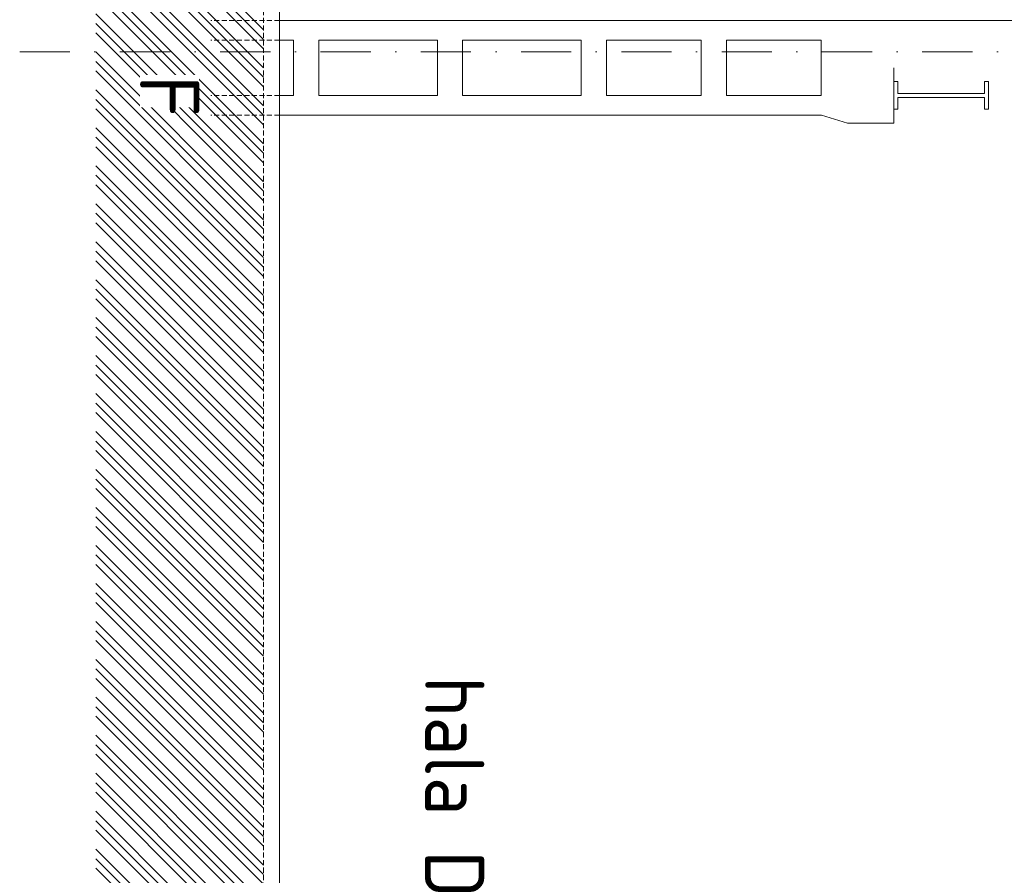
# Model space of a CAD drawing. Header units: millimetres. Extents: x -916886 to 3713765, y -2985421 to 1675785.
# Tile 60 of 656: x -60120 to -47650, y 70872 to 81709. Entities that reach past the tile are written whole.
import ezdxf

# ---------------------------------------------------------------- set-up
doc = ezdxf.new("R2010")
doc.units = ezdxf.units.MM
for name, pattern in [('CENTERX2', [101.6, 63.5, -12.7, 12.7, -12.7]), ('DASHDOT', [25.4, 12.7, -6.35, 0, -6.35]), ('HIDDEN', [9.525, 6.35, -3.175])]:
    doc.linetypes.add(name, pattern=pattern)
for name, color, linetype, lineweight in [('A99_N_txt-popis-200', 240, 'Continuous', 5), ('A99_S_kce-pohl', 7, 'Continuous', 5), ('A99_S_kce-rez-sil', 7, 'Continuous', 15), ('A99_S_osy', 1, 'CENTERX2', 5), ('A99_S_sraf', 252, 'Continuous', 9)]:
    doc.layers.add(name, color=color, linetype=linetype, lineweight=lineweight)
doc.styles.add('ad_popis 100', font='isocpeur.ttf', dxfattribs={"height": 200})

msp = doc.modelspace()

# ---------------------------------------------------------------- hatches: boundary and pattern name
at = {"layer": 'A99_S_sraf', "linetype": 'Continuous', "lineweight": 0}
h = msp.add_hatch(dxfattribs=at)
h.set_pattern_fill('ZEM_PUVODNI', color=256, scale=85, angle=180)
h.set_pattern_definition([(315, (-51170, 162750), (240.4163, 240.4163), []), (315, (-51170, 162629.8), (240.4163, 240.4163), []), (315, (-51170, 162509.6), (240.4163, 240.4163), [])])
h.paths.add_polyline_path([(-57030, 124118.5), (-59155, 124118.5), (-59155, 57967.5), (-57030, 57967.5), (-57030, 99475), (-57030, 100275)])

# ---------------------------------------------------------------- linework, layer by layer
at = {"layer": 'A99_S_kce-pohl'}
for points in [[(-56650, 81450), (-56650, 80750), (-56830, 80750), (-56830, 81450)], [(-54830, 81450), (-54830, 80750), (-56330, 80750), (-56330, 81450)], [(-53010, 81450), (-53010, 80750), (-54510, 80750), (-54510, 81450)], [(-51490, 81450), (-51490, 80750), (-52690, 80750), (-52690, 81450)], [(-49970, 81450), (-49970, 80750), (-51170, 80750), (-51170, 81450)]]:
    msp.add_lwpolyline(points, close=True, dxfattribs=at)
msp.add_lwpolyline([(-49050, 81100), (-49050, 80400), (-49635, 80400), (-49965, 80500), (-56830, 80500)], dxfattribs=at)
at = {"layer": 'A99_S_kce-rez-sil', "color": 7, "linetype": 'HIDDEN', "lineweight": 5, "ltscale": 10}
msp.add_line((-57030, 124118.5), (-57030, 57967.5), dxfattribs=at)
at = {"layer": 'A99_S_kce-rez-sil', "color": 7, "linetype": 'Continuous', "lineweight": 15}
msp.add_line((-56830, 124118.5), (-56830, 57960), dxfattribs=at)
at = {"layer": 'A99_S_kce-rez-sil', "lineweight": 13}
msp.add_line((-56830, 81700), (-43545, 81700), dxfattribs=at)
at = {"layer": 'A99_S_kce-rez-sil'}
for p, q in [((-49050, 80925), (-49050, 80575)), ((-49050, 80925), (-49000, 80925)), ((-49000, 80925), (-49000, 80775)), ((-47850, 80925), (-47900, 80925)), ((-47900, 80925), (-47900, 80775)), ((-47850, 80925), (-47850, 80575)), ((-47900, 80775), (-49000, 80775)), ((-47900, 80725), (-49000, 80725)), ((-49000, 80575), (-49000, 80725)), ((-47900, 80575), (-47900, 80725)), ((-49050, 80575), (-49000, 80575)), ((-47850, 80575), (-47900, 80575))]:
    msp.add_line(p, q, dxfattribs=at)
at = {"layer": 'A99_S_kce-rez-sil', "color": 7, "linetype": 'HIDDEN', "lineweight": 5, "ltscale": 10}
for points in [[(-56830, 81700), (-57700, 81700)], [(-56830, 81450), (-57700, 81450)], [(-56830, 80750), (-57700, 80750)], [(-56830, 80500), (-57700, 80500)]]:
    msp.add_lwpolyline(points, dxfattribs=at)
at = {"layer": 'A99_S_osy', "linetype": 'DASHDOT', "lineweight": 5, "ltscale": 50}
msp.add_lwpolyline([(-60119.8, 81300), (-40099.8, 81300)], dxfattribs=at)

# ---------------------------------------------------------------- texts
at = {"layer": 'A99_N_txt-popis-200', "color": 7, "lineweight": 0, "insert": (-54236.1, 73400), "char_height": 750, "width": 2901.888, "attachment_point": 1, "rotation": 270, "style": 'ad_popis 100', "bg_fill": 3, "box_fill_scale": 1, "bg_fill_color": 256, "bg_fill_transparency": 0}
msp.add_mtext('hala D', dxfattribs=at)

# ---------------------------------------------------------------- next in the draw order: texts
at = {"layer": 'A99_N_txt-popis-200', "color": 1, "lineweight": 0, "insert": (-57847.5, 81010), "char_height": 750, "width": 413.221, "attachment_point": 1, "rotation": 270, "style": 'ad_popis 100', "bg_fill": 3, "box_fill_scale": 1, "bg_fill_color": 256, "bg_fill_transparency": 0}
msp.add_mtext('F', dxfattribs=at)

doc.saveas('drawing.dxf')
